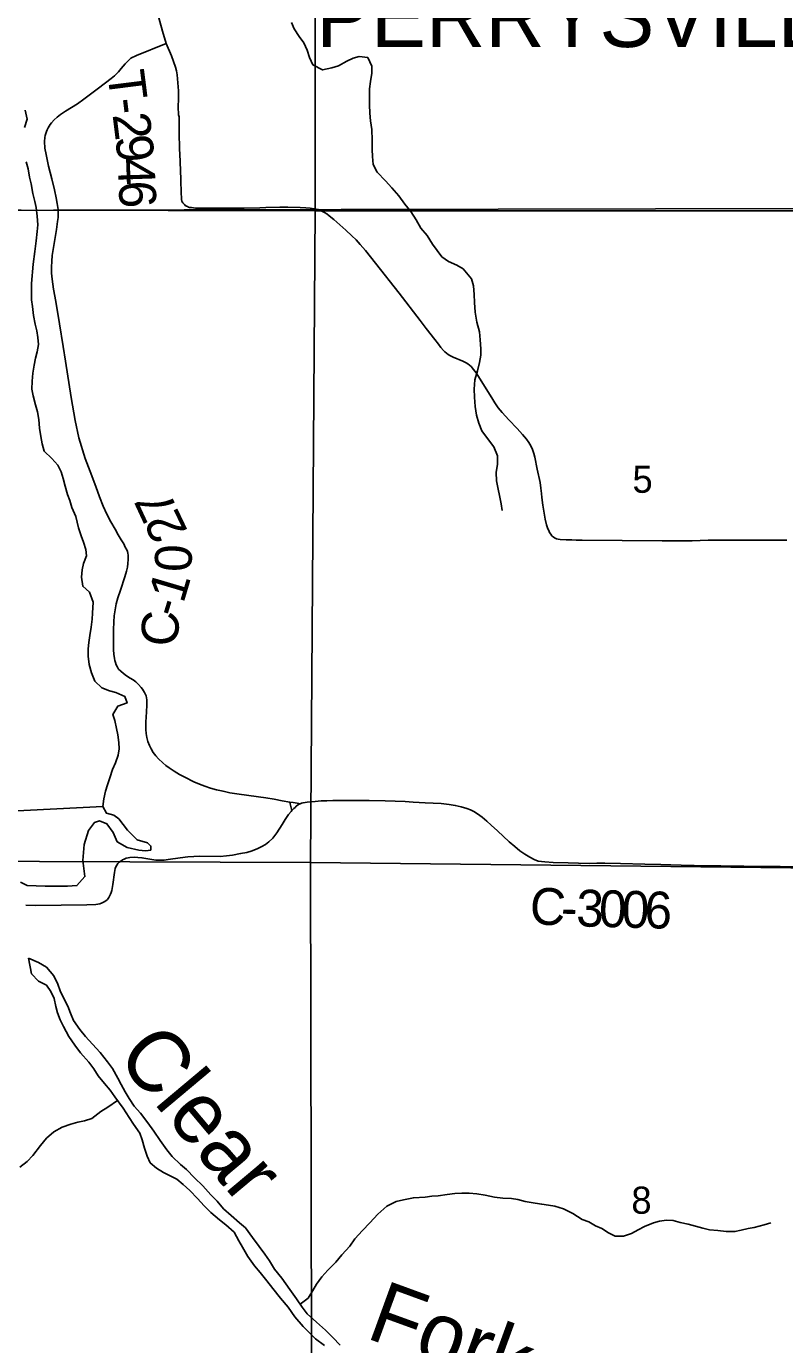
# Model space of a CAD drawing. Extents: x 1874609 to 2204689, y 815661 to 1281160.
# Drawn here: x 2016966 to 2023133, y 951876 to 962602 of the extents above; entities that cross this region are included whole.
import ezdxf

# ---------------------------------------------------------------- set-up
doc = ezdxf.new("R2010")
doc.units = 0
for name, color, linetype in [('GM_X_Corporation_Text', 7, 'Continuous'), ('GM_X_County_Road', 7, 'Continuous'), ('GM_X_County_Road_Text', 7, 'Continuous'), ('GM_X_Major_Lake', 7, 'Continuous'), ('GM_X_Major_River', 7, 'Continuous'), ('GM_X_Major_River_Text', 7, 'Continuous'), ('GM_X_Minor_Lake', 7, 'Continuous'), ('GM_X_Minor_River', 7, 'Continuous'), ('GM_X_Section', 7, 'Continuous'), ('GM_X_Section_Text', 7, 'Continuous'), ('GM_X_Township', 7, 'Continuous'), ('GM_X_Township_Road', 7, 'Continuous'), ('GM_X_Township_Road_Text', 7, 'Continuous')]:
    doc.layers.add(name, color=color, linetype=linetype)

msp = doc.modelspace()

# ---------------------------------------------------------------- linework, layer by layer
at = {"layer": 'GM_X_County_Road'}
for points in [[(2018103, 962463), (2018073, 962562), (2018052, 962642), (2018009, 962800), (2017999, 962847), (2017994, 962880), (2017991, 962912), (2017991, 962915)], [(2017223, 961107), (2017223, 961112), (2017216, 961160), (2017207, 961208), (2017194, 961273), (2017172, 961361), (2017146, 961464), (2017126, 961559), (2017117, 961612), (2017113, 961666), (2017115, 961699), (2017118, 961715), (2017123, 961730), (2017128, 961746), (2017134, 961761), (2017142, 961776), (2017150, 961790), (2017159, 961804), (2017169, 961817), (2017191, 961842), (2017216, 961864), (2017242, 961884), (2017283, 961911), (2017380, 961973), (2017434, 962010), (2017486, 962049), (2017551, 962100), (2017656, 962179), (2017681, 962199), (2017716, 962233), (2017737, 962258), (2017768, 962296), (2017779, 962308), (2017790, 962320), (2017803, 962332), (2017816, 962342), (2017831, 962351), (2017846, 962358), (2017861, 962364), (2018103, 962463)], [(2019107, 956290), (2019045, 956301), (2018982, 956314), (2018913, 956324), (2018697, 956355), (2018621, 956367), (2018565, 956378), (2018511, 956391), (2018464, 956403), (2018417, 956419), (2018373, 956437), (2018327, 956456), (2018253, 956492), (2018210, 956516), (2018168, 956541), (2018127, 956569), (2018100, 956588), (2018075, 956609), (2018040, 956643), (2018018, 956668), (2017998, 956694), (2017981, 956723), (2017966, 956752), (2017954, 956783), (2017946, 956815), (2017940, 956848), (2017937, 956881), (2017936, 956914), (2017937, 956947), (2017939, 956980), (2017943, 957028), (2017946, 957076), (2017946, 957107), (2017945, 957123), (2017943, 957139), (2017939, 957154), (2017925, 957182), (2017918, 957196), (2017909, 957209), (2017899, 957222), (2017877, 957246), (2017855, 957268), (2017833, 957284), (2017810, 957300), (2017780, 957319), (2017756, 957337), (2017733, 957357), (2017716, 957373), (2017706, 957389), (2017697, 957407), (2017690, 957427), (2017686, 957442), (2017683, 957460), (2017678, 957493), (2017675, 957529), (2017673, 957642), (2017673, 957692), (2017676, 957758), (2017680, 957807), (2017687, 957856), (2017697, 957904), (2017710, 957952), (2017730, 958015), (2017767, 958123), (2017781, 958170), (2017788, 958201), (2017792, 958233), (2017794, 958265), (2017793, 958299), (2017791, 958316), (2017787, 958330), (2017782, 958343), (2017770, 958365), (2017757, 958392), (2017737, 958425), (2017713, 958466), (2017687, 958512), (2017652, 958571), (2017619, 958632), (2017590, 958699), (2017560, 958773), (2017530, 958858), (2017485, 958980), (2017445, 959086), (2017392, 959255), (2017362, 959395), (2017331, 959583), (2017283, 959879), (2017266, 959997), (2017236, 960182), (2017205, 960363), (2017185, 960463), (2017174, 960545), (2017171, 960594), (2017170, 960643), (2017172, 960691), (2017176, 960739), (2017189, 960820), (2017211, 960950), (2017220, 961015), (2017223, 961047), (2017224, 961079), (2017223, 961107)], [(2016962, 955452), (2017040, 955450), (2017458, 955455), (2017531, 955457), (2017562, 955462), (2017582, 955470), (2017598, 955480), (2017611, 955488), (2017625, 955499), (2017636, 955514), (2017641, 955525), (2017649, 955540), (2017655, 955555), (2017660, 955571), (2017664, 955588), (2017669, 955620), (2017682, 955718), (2017689, 955749), (2017693, 955764), (2017700, 955778), (2017710, 955790), (2017721, 955801), (2017734, 955811), (2017747, 955820), (2017762, 955827), (2017777, 955833), (2017793, 955836), (2017808, 955839), (2017841, 955841), (2017873, 955840), (2017905, 955837), (2017986, 955822), (2018018, 955818), (2018052, 955817), (2018085, 955819), (2018118, 955823), (2018215, 955838), (2018280, 955846), (2018328, 955849), (2018377, 955850), (2018541, 955849), (2018592, 955853), (2018643, 955859), (2018708, 955871), (2018759, 955881), (2018802, 955895), (2018849, 955912), (2018880, 955928), (2018910, 955946), (2018938, 955967), (2018969, 955997), (2019003, 956040), (2019045, 956107), (2019070, 956149), (2019098, 956189), (2019118, 956214), (2019124, 956221)], [(2019193, 956276), (2019180, 956280), (2019167, 956283), (2019135, 956288), (2019107, 956290)], [(2019124, 956221), (2019119, 956243), (2019111, 956276), (2019107, 956290)], [(2019124, 956221), (2019141, 956237), (2019151, 956247), (2019161, 956256), (2019180, 956270), (2019193, 956276)], [(2019193, 956276), (2019202, 956281), (2019216, 956285), (2019248, 956290), (2019313, 956296), (2019362, 956300), (2019410, 956302), (2019459, 956303), (2019622, 956304), (2019753, 956303), (2019883, 956300), (2020046, 956294), (2020111, 956290), (2020209, 956285), (2020340, 956278), (2020405, 956271), (2020453, 956263), (2020501, 956253), (2020547, 956239), (2020577, 956227), (2020606, 956213), (2020634, 956196), (2020673, 956167), (2020711, 956136), (2020747, 956103), (2020798, 956057), (2020893, 955967), (2020939, 955928), (2020979, 955895), (2021019, 955867), (2021060, 955841), (2021096, 955822), (2021129, 955810), (2021182, 955803), (2021249, 955800), (2021372, 955795), (2021457, 955793), (2021547, 955792), (2021604, 955793), (2021669, 955794), (2021799, 955791), (2021995, 955785), (2022126, 955782), (2022290, 955778), (2022503, 955772), (2022615, 955771), (2022706, 955769), (2022800, 955768), (2022982, 955766), (2023097, 955766), (2023280, 955764)]]:
    msp.add_lwpolyline(points, dxfattribs=at)
at = {"layer": 'GM_X_Major_Lake'}
msp.add_line((2016784, 956214), (2017588, 956254), dxfattribs=at)
for points in [[(2016951, 961780), (2016971, 961847), (2016957, 961919)], [(2017019, 961243), (2017005, 961321), (2016991, 961375), (2016979, 961442), (2016965, 961500)], [(2017588, 956254), (2017596, 956317), (2017608, 956379), (2017624, 956431), (2017645, 956489), (2017667, 956555), (2017691, 956611), (2017711, 956671), (2017719, 956725), (2017717, 956776), (2017709, 956838), (2017699, 956890), (2017685, 956954), (2017669, 957004), (2017709, 957070), (2017784, 957098), (2017766, 957150), (2017693, 957181), (2017641, 957197), (2017579, 957221), (2017521, 957273), (2017495, 957343), (2017477, 957409), (2017469, 957479), (2017469, 957538), (2017473, 957590), (2017481, 957646), (2017492, 957714), (2017500, 957778), (2017504, 957828), (2017508, 957917), (2017480, 957999), (2017424, 958047), (2017414, 958121), (2017418, 958179), (2017430, 958231), (2017454, 958295), (2017448, 958346), (2017430, 958404), (2017412, 958456), (2017390, 958522), (2017368, 958614), (2017336, 958687), (2017320, 958743), (2017300, 958793), (2017282, 958861), (2017264, 958923), (2017248, 958977), (2017221, 959033), (2017172, 959086), (2017110, 959146), (2017094, 959204), (2017084, 959266), (2017073, 959334), (2017067, 959402), (2017055, 959467), (2017039, 959523), (2017021, 959595), (2017011, 959649), (2017013, 959715), (2017019, 959781), (2017029, 959846), (2017041, 959902), (2017053, 959954), (2017063, 960014), (2017059, 960070), (2017051, 960124), (2017037, 960180), (2017023, 960249), (2017014, 960323), (2017006, 960377), (2017006, 960445), (2017008, 960511), (2017020, 960668), (2017034, 960770), (2017044, 960856), (2017054, 960932), (2017058, 960988), (2017054, 961057), (2017044, 961127), (2017033, 961177), (2017019, 961243)]]:
    msp.add_lwpolyline(points, dxfattribs=at)
at = {"layer": 'GM_X_Major_River'}
for points in [[(2019517, 951871), (2019459, 951933), (2019398, 951995), (2019324, 952059), (2019250, 952126), (2019208, 952182), (2019162, 952248), (2019108, 952324), (2019042, 952416), (2018984, 952490), (2018944, 952557), (2018905, 952613), (2018859, 952675), (2018805, 952748), (2018749, 952826), (2018699, 952868), (2018631, 952926), (2018569, 952982), (2018517, 953044), (2018467, 953096), (2018402, 953168), (2018334, 953232), (2018268, 953302), (2018218, 953342), (2018150, 953408), (2018108, 953462), (2018054, 953536), (2018002, 953614), (2017954, 953680), (2017893, 953760), (2017841, 953816), (2017801, 953880), (2017769, 953934), (2017737, 953992), (2017709, 954044), (2017665, 954122), (2017625, 954178), (2017565, 954254), (2017503, 954320), (2017446, 954382), (2017400, 954440), (2017350, 954514), (2017324, 954574), (2017302, 954630), (2017272, 954688), (2017240, 954754), (2017222, 954808), (2017190, 954876), (2017128, 954946), (2017063, 954984), (2016984, 955020)], [(2016984, 955020), (2017006, 954894), (2017064, 954834), (2017130, 954800), (2017164, 954748), (2017192, 954692), (2017206, 954628), (2017220, 954576), (2017240, 954520), (2017268, 954464), (2017312, 954384), (2017360, 954312), (2017407, 954250), (2017473, 954174), (2017513, 954120), (2017549, 954064), (2017601, 954002), (2017647, 953946), (2017685, 953892), (2017753, 953800), (2017801, 953724), (2017837, 953670), (2017888, 953596), (2017908, 953542), (2017926, 953476), (2017948, 953410), (2017972, 953356), (2018024, 953312), (2018080, 953278), (2018134, 953250), (2018190, 953222), (2018242, 953178), (2018294, 953130), (2018357, 953064), (2018411, 953006), (2018467, 952952), (2018537, 952892), (2018589, 952850), (2018655, 952790), (2018693, 952722), (2018723, 952670), (2018767, 952594), (2018821, 952516), (2018868, 952464), (2018922, 952394), (2018970, 952334), (2019032, 952254), (2019094, 952180), (2019150, 952102), (2019216, 952024), (2019266, 951976), (2019317, 951922), (2019389, 951870)]]:
    msp.add_lwpolyline(points, dxfattribs=at)
at = {"layer": 'GM_X_Minor_Lake'}
msp.add_lwpolyline([(2016917, 955639), (2016973, 955611), (2017119, 955607), (2017299, 955607), (2017377, 955611), (2017441, 955685), (2017425, 955816), (2017435, 955946), (2017471, 956058), (2017519, 956124), (2017559, 956138), (2017621, 956114), (2017671, 956044), (2017705, 955968), (2017785, 955920), (2017879, 955900), (2017935, 955894), (2017977, 955900), (2017979, 955932), (2017951, 955960), (2017867, 955982), (2017789, 956062), (2017717, 956154), (2017677, 956184), (2017617, 956200), (2017588, 956254)], dxfattribs=at)
at = {"layer": 'GM_X_Minor_River'}
for points in [[(2019123, 962633), (2019143, 962583), (2019185, 962519), (2019221, 962467), (2019249, 962407), (2019269, 962349), (2019295, 962288)], [(2019295, 962288), (2019375, 962248), (2019449, 962264), (2019503, 962280), (2019573, 962320), (2019623, 962342), (2019673, 962356), (2019742, 962348), (2019776, 962278), (2019775, 962220), (2019765, 962154), (2019757, 962094), (2019755, 962021), (2019755, 961963), (2019759, 961897), (2019765, 961833), (2019775, 961763), (2019779, 961677), (2019779, 961600), (2019781, 961542), (2019785, 961478), (2019819, 961416), (2019887, 961344), (2019937, 961288), (2019995, 961223), (2020043, 961155), (2020093, 961095), (2020137, 961029), (2020173, 960961), (2020225, 960900), (2020269, 960830), (2020307, 960778), (2020345, 960728), (2020399, 960690), (2020467, 960658), (2020517, 960628), (2020587, 960549), (2020603, 960491), (2020607, 960419), (2020609, 960355), (2020615, 960277), (2020629, 960196), (2020651, 960116), (2020657, 960052), (2020661, 959978), (2020661, 959928), (2020651, 959866), (2020635, 959799), (2020612, 959725), (2020608, 959651), (2020610, 959585), (2020616, 959509), (2020626, 959439), (2020646, 959374), (2020670, 959312), (2020716, 959248), (2020768, 959180), (2020796, 959108), (2020796, 959039), (2020786, 958971), (2020790, 958905), (2020804, 958837), (2020814, 958785), (2020826, 958717), (2020836, 958663)], [(2017707, 953862), (2017627, 953808), (2017571, 953772), (2017497, 953716), (2017437, 953698), (2017385, 953685), (2017327, 953671), (2017257, 953645), (2017189, 953607), (2017129, 953555), (2017081, 953497), (2017017, 953415), (2016971, 953365), (2016911, 953320)], [(2019192, 952205), (2019258, 952255), (2019294, 952317), (2019324, 952369), (2019368, 952427), (2019418, 952483), (2019482, 952547), (2019532, 952607), (2019596, 952677), (2019636, 952736), (2019698, 952804), (2019760, 952868), (2019824, 952938), (2019898, 953002), (2019972, 953040), (2020032, 953054), (2020114, 953071), (2020208, 953075), (2020262, 953083), (2020314, 953087), (2020388, 953097), (2020450, 953105), (2020506, 953109), (2020568, 953109), (2020630, 953103), (2020698, 953091), (2020774, 953077), (2020840, 953067), (2020911, 953064), (2020963, 953056), (2021023, 953042), (2021103, 953028), (2021157, 953018), (2021213, 953012), (2021263, 953004), (2021335, 952982), (2021411, 952944), (2021485, 952894), (2021539, 952874), (2021595, 952842), (2021647, 952820), (2021699, 952786), (2021754, 952758), (2021822, 952758), (2021886, 952781), (2021940, 952809), (2021994, 952837), (2022066, 952867), (2022116, 952881), (2022172, 952889), (2022226, 952885), (2022284, 952871), (2022348, 952855), (2022408, 952841), (2022468, 952823), (2022522, 952811), (2022590, 952804), (2022656, 952796), (2022728, 952796), (2022780, 952808), (2022836, 952820), (2022886, 952830), (2022966, 952852), (2023020, 952868)]]:
    msp.add_lwpolyline(points, dxfattribs=at)
at = {"layer": 'GM_X_Section'}
for points in [[(2024612, 966480), (2024657, 961100), (2019313, 961101), (2019314, 966465)], [(2013337, 961116), (2019313, 961101), (2019277, 955800), (2013393, 955821)], [(2019313, 961101), (2024657, 961100), (2024650, 955739), (2019277, 955800)], [(2019277, 955800), (2024650, 955739), (2024671, 950393), (2019287, 950510)]]:
    msp.add_lwpolyline(points, close=True, dxfattribs=at)
at = {"layer": 'GM_X_Township'}
for points in [[(2045777, 977423), (2045852, 971713), (2045928, 967198), (2045931, 966481), (2045929, 963577), (2045947, 961879), (2045955, 961173), (2044639, 961170), (2044147, 961169), (2043701, 961168), (2043275, 961167), (2042937, 961166), (2042707, 961166), (2042503, 961165), (2041592, 961163), (2041366, 961163), (2040342, 961160), (2033867, 961145), (2024636, 961124), (2018250, 961109), (2017186, 961107), (2013327, 961098)], [(2013327, 961098), (2017186, 961107), (2018250, 961109), (2024636, 961124), (2033867, 961145), (2040342, 961160), (2041366, 961163), (2041592, 961163), (2042503, 961165), (2042707, 961166), (2042937, 961166), (2043275, 961167), (2043701, 961168), (2044147, 961169), (2044639, 961170), (2045955, 961173), (2045986, 960006), (2046012, 957167), (2046048, 954242), (2046060, 953197), (2046126, 947408)]]:
    msp.add_lwpolyline(points, dxfattribs=at)
at = {"layer": 'GM_X_Township_Road'}
for points in [[(2018103, 962463), (2018145, 962363), (2018163, 962317), (2018178, 962270), (2018187, 962239), (2018192, 962207), (2018196, 962174), (2018200, 962110), (2018202, 962077), (2018202, 962061), (2018203, 962028), (2018203, 962012), (2018201, 961947), (2018204, 961882), (2018208, 961866), (2018208, 961817), (2018207, 961800), (2018208, 961784), (2018208, 961768), (2018208, 961751), (2018209, 961735), (2018211, 961606), (2018213, 961559), (2018213, 961544), (2018215, 961519), (2018215, 961500), (2018221, 961356), (2018224, 961241), (2018226, 961209), (2018228, 961193), (2018231, 961181), (2018233, 961175), (2018238, 961167), (2018243, 961160), (2018251, 961152), (2018258, 961145), (2018267, 961140), (2018275, 961135), (2018283, 961132), (2018293, 961129)], [(2018293, 961129), (2018309, 961127), (2018342, 961124), (2018408, 961123), (2018490, 961124), (2018494, 961124)], [(2018494, 961124), (2018605, 961124), (2018687, 961124), (2018736, 961123), (2018864, 961126), (2018913, 961129), (2019028, 961131), (2019093, 961130), (2019191, 961127), (2019239, 961125), (2019273, 961123), (2019306, 961117), (2019338, 961111)], [(2019338, 961111), (2019363, 961100), (2019389, 961087), (2019409, 961076), (2019428, 961061), (2019467, 961031), (2019564, 960944), (2019612, 960899), (2019647, 960864), (2019680, 960828), (2019723, 960778), (2019805, 960676), (2019997, 960431), (2020167, 960210), (2020217, 960145), (2020287, 960054), (2020317, 960015), (2020336, 959989), (2020358, 959964), (2020369, 959953), (2020382, 959942), (2020395, 959933), (2020409, 959924), (2020438, 959910), (2020514, 959879), (2020543, 959864), (2020557, 959855), (2020570, 959845), (2020582, 959834), (2020603, 959809), (2020623, 959783), (2020751, 959580), (2020776, 959538), (2020804, 959498), (2020835, 959460), (2020889, 959400), (2020957, 959329), (2021001, 959281), (2021032, 959243), (2021051, 959216), (2021068, 959188), (2021083, 959159), (2021093, 959128), (2021101, 959096), (2021120, 959000), (2021143, 958891), (2021151, 958845), (2021156, 958801), (2021158, 958770), (2021166, 958706), (2021173, 958657), (2021185, 958593), (2021197, 958545), (2021208, 958514), (2021214, 958499), (2021221, 958484), (2021230, 958470), (2021240, 958457), (2021252, 958447), (2021267, 958438), (2021276, 958433), (2021290, 958430), (2021306, 958427), (2021355, 958425), (2021403, 958423), (2021436, 958422), (2021485, 958422), (2022136, 958417), (2022217, 958415), (2022299, 958415), (2022381, 958416), (2022511, 958421), (2022593, 958422), (2022938, 958422), (2023052, 958422), (2023150, 958422)]]:
    msp.add_lwpolyline(points, dxfattribs=at)

# ---------------------------------------------------------------- texts
at = {"layer": 'GM_X_Corporation_Text'}
msp.add_text('PERRYSVILLE', height=500, rotation=0, dxfattribs=at).set_placement((2019323, 962434))
at = {"layer": 'GM_X_County_Road_Text'}
for s, rotation, p in [('7', 114.8962, (2018202, 958662)), ('2', 115.6211, (2018281, 958496)), ('0', 88.3746, (2018308, 958160)), ('1', 73.5168, (2018242, 957900)), ('-', 73.066, (2018206, 957779)), ('C', 87.0089, (2018196, 957552)), ('C', 355.9611, (2021052, 955302)), ('3', 358.4168, (2021435, 955280)), ('0', 358.5263, (2021620, 955275)), ('0', 358.5418, (2021805, 955270)), ('6', 358.5418, (2021990, 955265)), ('-', 358.224, (2021310, 955284))]:
    msp.add_text(s, height=300, rotation=rotation, dxfattribs=at).set_placement(p)
at = {"layer": 'GM_X_Major_River_Text'}
for s, rotation, p in [('Clear', 309.9934, (2017686, 954214)), ('Fork', 339.9904, (2019716, 951934))]:
    msp.add_text(s, height=500.1, rotation=rotation, dxfattribs=at).set_placement(p)
at = {"layer": 'GM_X_Section_Text'}
for s, p in [('5', (2021895, 958807)), ('8', (2021886, 952941))]:
    msp.add_text(s, height=221, rotation=0, dxfattribs=at).set_placement(p)
at = {"layer": 'GM_X_Township_Road_Text'}
for s, rotation, p in [('T', 277.1749, (2017623, 962228)), ('-', 277.1552, (2017651, 962006)), ('2', 277.0732, (2017666, 961884)), ('9', 276.2534, (2017688, 961704)), ('4', 272.0231, (2017708, 961527)), ('6', 272.7248, (2017715, 961340))]:
    msp.add_text(s, height=300, rotation=rotation, dxfattribs=at).set_placement(p)

doc.saveas('drawing.dxf')
